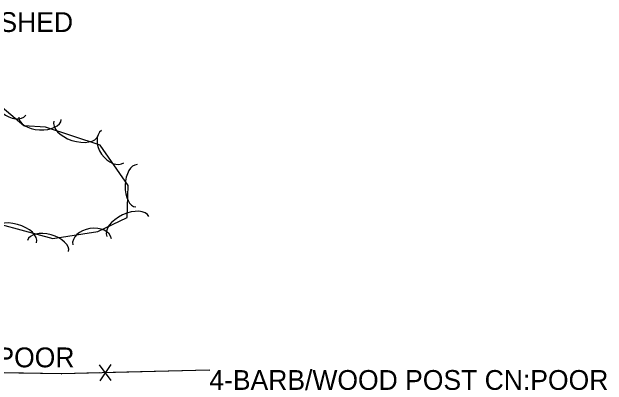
# Model space of a CAD drawing. Extents: x 954793 to 988390, y 1867850 to 1924428.
# Drawn here: x 965651 to 965801.2, y 1898754.5 to 1898848.8 of the extents above; entities that cross this region are included whole.
import ezdxf

# ---------------------------------------------------------------- set-up
doc = ezdxf.new("R2010")
doc.units = 0
for name, color, linetype in [('S_FENCE', 7, 'Continuous'), ('S_FENCE_ANNOT', 7, 'Continuous'), ('S_MSC_PT_SYM', 7, 'Continuous'), ('S_SURVEY_TEXT_ANNOT', 7, 'Continuous'), ('S_TREE', 7, 'Continuous')]:
    doc.layers.add(name, color=color, linetype=linetype)

msp = doc.modelspace()

# ---------------------------------------------------------------- linework, layer by layer
at = {"layer": 'S_FENCE'}
for p, q in [((965700.81, 1898758.34), (965663.59, 1898757.4)), ((965676.04, 1898755.67), (965673.07, 1898759.69)), ((965675.94, 1898759.76), (965673.18, 1898755.6)), ((965663.59, 1898757.4), (965611.17, 1898758.24))]:
    msp.add_line(p, q, dxfattribs=at)
for points in [[(965700.81, 1898758.34), (965676.56, 1898757.73)], [(965663.59, 1898757.4), (965639.33, 1898757.79)], [(965673.12, 1898757.64), (965663.59, 1898757.4)]]:
    msp.add_lwpolyline(points, dxfattribs=at)
at = {"layer": 'S_MSC_PT_SYM'}
for points in [[(965700.81, 1898758.34), (965700.81, 1898758.39), (965700.81, 1898758.34), (965700.76, 1898758.34), (965700.81, 1898758.34), (965700.81, 1898758.29), (965700.81, 1898758.34), (965700.86, 1898758.34)], [(965663.59, 1898757.4), (965663.59, 1898757.45), (965663.59, 1898757.4), (965663.54, 1898757.4), (965663.59, 1898757.4), (965663.59, 1898757.35), (965663.59, 1898757.4), (965663.64, 1898757.4)]]:
    msp.add_lwpolyline(points, dxfattribs=at)
at = {"layer": 'S_TREE'}
msp.add_lwpolyline([(965640.17, 1898797.31), (965661.36, 1898791.55), (965672.66, 1898793.34), (965680.1, 1898796.84), (965680.33, 1898804.93), (965673.29, 1898815.14), (965659.46, 1898819.67), (965654, 1898819.97), (965648.56, 1898824.65)], dxfattribs=at)
for centre, major_axis, ratio in [((965650.79, 1898825.88), (3.76, -3.23), 0.685311), ((965658.12, 1898821.87), (5.34, -0.29), 0.540699), ((965667.17, 1898819.38), (5.58, -1.83), 0.55008), ((965676.45, 1898814.75), (2.81, -4.08), 0.685311), ((965682.45, 1898804.85), (-0.15, -5.34), 0.540699), ((965680.28, 1898794.58), (-5.31, -2.5), 0.55008), ((965651.58, 1898792.01), (-5.66, 1.54), 0.55008), ((965671.23, 1898790.7), (-4.89, -0.77), 0.685311), ((965660.13, 1898789.68), (-5.16, 1.4), 0.540699)]:
    msp.add_ellipse(centre, major_axis=major_axis, ratio=ratio, start_param=3.141593, end_param=6.283185, dxfattribs=at)

# ---------------------------------------------------------------- texts
at = {"layer": 'S_FENCE_ANNOT'}
for s, p in [("4' NET/WOOD POST CN:POOR", (965570.05, 1898759.04)), ('4-BARB/WOOD POST CN:POOR', (965700.81, 1898753.34))]:
    msp.add_text(s, height=5, dxfattribs=at).set_placement(p)
at = {"layer": 'S_SURVEY_TEXT_ANNOT'}
msp.add_text('PORTABLE METAL SHED', height=5, dxfattribs=at).set_placement((965586.19, 1898843.68))

doc.saveas('drawing.dxf')
